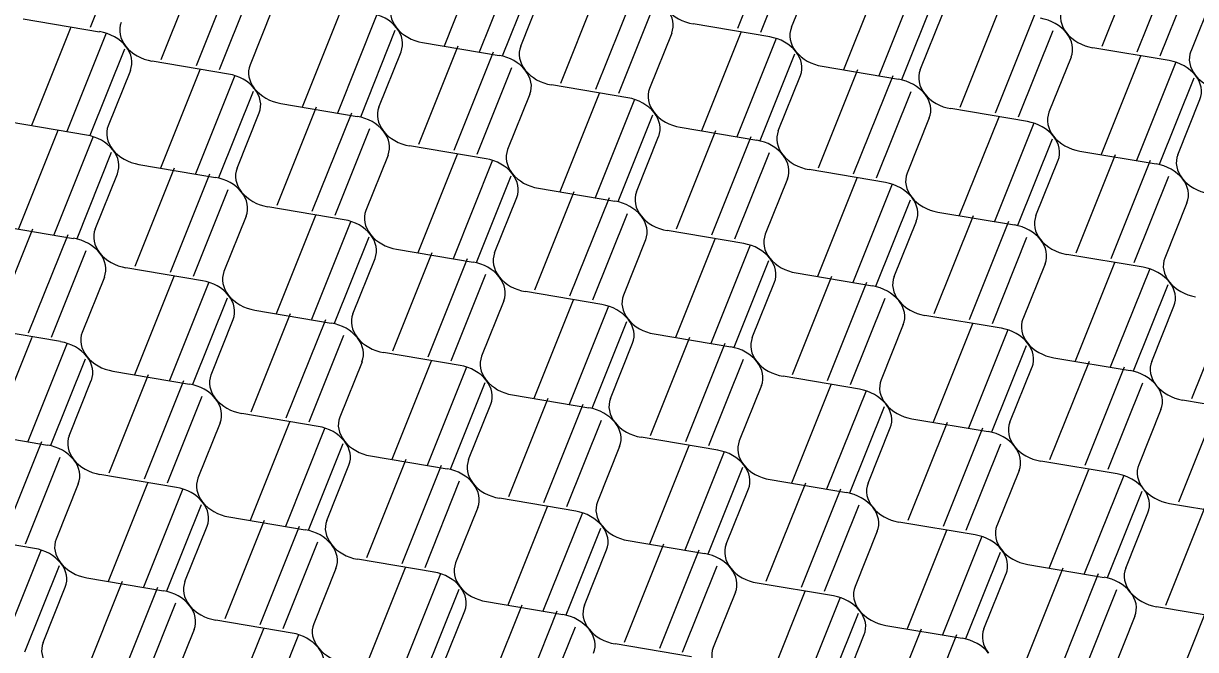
# Model space of a CAD drawing. Extents: x 638850 to 644908, y 297188 to 298900.
# Drawn here: x 639093.6 to 639146, y 298319.9 to 298347.9 of the extents above; entities that cross this region are included whole.
import ezdxf

# ---------------------------------------------------------------- set-up
doc = ezdxf.new("R2010")
doc.units = 0
doc.layers.add('2', color=7, linetype='Continuous')

msp = doc.modelspace()

# ---------------------------------------------------------------- linework, layer by layer
at = {"layer": '2'}
for p, q in [((639127.317, 298352.051), (639125.556, 298347.651)), ((639098.162, 298351.572), (639096.613, 298347.703)), ((639114.192, 298351.263), (639112.432, 298346.865)), ((639115.769, 298350.999), (639114.007, 298346.599)), ((639128.131, 298351.341), (639126.582, 298347.472)), ((639143.606, 298351.251), (639141.846, 298346.853)), ((639145.183, 298350.987), (639143.421, 298346.586)), ((639101.533, 298350.652), (639099.773, 298346.254)), ((639103.11, 298350.388), (639101.348, 298345.988)), ((639116.582, 298350.289), (639115.033, 298346.42)), ((639128.957, 298350.168), (639127.964, 298347.694)), ((639132.057, 298350.199), (639130.296, 298345.801)), ((639133.633, 298349.935), (639131.872, 298345.534)), ((639145.996, 298350.277), (639144.448, 298346.407)), ((639103.923, 298349.678), (639102.374, 298345.809)), ((639115.861, 298346.862), (639116.853, 298349.337)), ((639119.398, 298349.588), (639117.637, 298345.19)), ((639120.974, 298349.324), (639119.213, 298344.923)), ((639134.446, 298349.225), (639132.898, 298345.355)), ((639146.821, 298349.104), (639145.829, 298346.629)), ((639104.75, 298348.505), (639103.757, 298346.031)), ((639107.849, 298348.536), (639106.089, 298344.138)), ((639109.425, 298348.272), (639107.664, 298343.871)), ((639121.787, 298348.613), (639120.239, 298344.744)), ((639133.725, 298345.798), (639134.718, 298348.272)), ((639137.264, 298348.522), (639135.504, 298344.124)), ((639138.84, 298348.259), (639137.079, 298343.858)), ((639093.611, 298348.087), (639097.029, 298347.509)), ((639095.745, 298347.704), (639093.985, 298343.306)), ((639126.998, 298347.278), (639123.58, 298347.856)), ((639097.321, 298347.44), (639095.56, 298343.04)), ((639110.239, 298347.562), (639108.69, 298343.692)), ((639122.614, 298347.441), (639121.621, 298344.966)), ((639125.713, 298347.471), (639123.953, 298343.073)), ((639127.29, 298347.208), (639125.528, 298342.807)), ((639139.654, 298347.548), (639138.105, 298343.679)), ((639098.135, 298346.73), (639096.586, 298342.861)), ((639113.054, 298346.86), (639111.294, 298342.462)), ((639111.476, 298347.025), (639114.894, 298346.447)), ((639144.863, 298346.214), (639141.444, 298346.792)), ((639102.791, 298345.615), (639099.372, 298346.193)), ((639109.517, 298344.135), (639110.51, 298346.609)), ((639114.631, 298346.596), (639112.869, 298342.196)), ((639128.103, 298346.497), (639126.554, 298342.628)), ((639140.478, 298346.376), (639139.487, 298343.901)), ((639143.58, 298346.408), (639141.82, 298342.01)), ((639145.157, 298346.144), (639143.395, 298341.744)), ((639098.406, 298345.778), (639097.413, 298343.303)), ((639101.506, 298345.808), (639099.745, 298341.41)), ((639115.444, 298345.886), (639113.895, 298342.017)), ((639130.921, 298345.797), (639129.161, 298341.399)), ((639129.34, 298345.96), (639132.759, 298345.382)), ((639103.082, 298345.545), (639101.321, 298341.144)), ((639120.655, 298344.551), (639117.236, 298345.129)), ((639127.381, 298343.07), (639128.374, 298345.545)), ((639132.498, 298345.533), (639130.736, 298341.133)), ((639145.97, 298345.434), (639144.422, 298341.565)), ((639103.895, 298344.834), (639102.347, 298340.965)), ((639116.27, 298344.713), (639115.278, 298342.239)), ((639119.37, 298344.744), (639117.61, 298340.346)), ((639133.311, 298344.823), (639131.763, 298340.954)), ((639106.711, 298344.133), (639104.951, 298339.735)), ((639105.133, 298344.297), (639108.551, 298343.719)), ((639120.946, 298344.48), (639119.185, 298340.079)), ((639138.519, 298343.486), (639135.102, 298344.066)), ((639145.249, 298342.007), (639146.241, 298344.482)), ((639103.174, 298341.407), (639104.167, 298343.882)), ((639108.287, 298343.869), (639106.526, 298339.468)), ((639121.76, 298343.77), (639120.211, 298339.9)), ((639134.136, 298343.651), (639133.145, 298341.175)), ((639137.237, 298343.681), (639135.477, 298339.283)), ((639096.447, 298342.887), (639093.029, 298343.466)), ((639095.162, 298343.081), (639093.402, 298338.683)), ((639109.101, 298343.158), (639107.552, 298339.289)), ((639124.578, 298343.069), (639122.818, 298338.671)), ((639122.997, 298343.233), (639126.415, 298342.655)), ((639138.813, 298343.417), (639137.052, 298339.016)), ((639096.739, 298342.817), (639094.977, 298338.416)), ((639121.038, 298340.343), (639122.031, 298342.817)), ((639126.154, 298342.806), (639124.393, 298338.405)), ((639139.627, 298342.706), (639138.078, 298338.837)), ((639097.552, 298342.107), (639096.003, 298338.237)), ((639109.927, 298341.986), (639108.934, 298339.511)), ((639114.312, 298341.823), (639110.893, 298342.401)), ((639113.027, 298342.018), (639111.267, 298337.62)), ((639126.968, 298342.095), (639125.419, 298338.226)), ((639142.442, 298342.005), (639140.682, 298337.607)), ((639140.864, 298342.17), (639144.283, 298341.591)), ((639100.367, 298341.405), (639098.607, 298337.007)), ((639098.789, 298341.57), (639102.208, 298340.992)), ((639114.604, 298341.755), (639112.842, 298337.354)), ((639138.905, 298339.28), (639139.898, 298341.754)), ((639144.019, 298341.741), (639142.257, 298337.341)), ((639096.83, 298338.68), (639097.823, 298341.154)), ((639101.944, 298341.141), (639100.182, 298336.741)), ((639115.417, 298341.044), (639113.868, 298337.175)), ((639127.792, 298340.923), (639126.801, 298338.448)), ((639132.177, 298340.761), (639128.76, 298341.338)), ((639130.894, 298340.953), (639129.133, 298336.555)), ((639144.832, 298341.031), (639143.283, 298337.162)), ((639102.757, 298340.431), (639101.209, 298336.562)), ((639116.654, 298340.507), (639120.072, 298339.927)), ((639132.47, 298340.689), (639130.709, 298336.289)), ((639114.695, 298337.617), (639115.688, 298340.092)), ((639118.235, 298340.342), (639116.474, 298335.944)), ((639119.811, 298340.078), (639118.05, 298335.678)), ((639133.283, 298339.979), (639131.735, 298336.11)), ((639145.659, 298339.858), (639144.666, 298337.384)), ((639107.968, 298339.096), (639104.55, 298339.674)), ((639120.624, 298339.368), (639119.076, 298335.499)), ((639134.521, 298339.442), (639137.939, 298338.864)), ((639092.446, 298338.842), (639095.864, 298338.264)), ((639103.584, 298339.258), (639102.591, 298336.784)), ((639106.684, 298339.291), (639104.924, 298334.893)), ((639108.26, 298339.027), (639106.499, 298334.627)), ((639132.562, 298336.552), (639133.555, 298339.027)), ((639136.099, 298339.278), (639134.339, 298334.88)), ((639137.675, 298339.014), (639135.914, 298334.613)), ((639094.025, 298338.68), (639092.265, 298334.282)), ((639095.601, 298338.416), (639093.84, 298334.015)), ((639109.074, 298338.317), (639107.525, 298334.448)), ((639125.835, 298338.032), (639122.417, 298338.611)), ((639138.489, 298338.303), (639136.94, 298334.434)), ((639110.311, 298337.78), (639113.729, 298337.202)), ((639121.449, 298338.196), (639120.458, 298335.721)), ((639124.55, 298338.226), (639122.79, 298333.828)), ((639126.127, 298337.962), (639124.365, 298333.561)), ((639096.415, 298337.706), (639094.866, 298333.836)), ((639108.352, 298334.89), (639109.345, 298337.364)), ((639111.891, 298337.615), (639110.131, 298333.217)), ((639113.468, 298337.351), (639111.706, 298332.95)), ((639126.94, 298337.252), (639125.391, 298333.382)), ((639143.7, 298336.968), (639140.281, 298337.546)), ((639101.625, 298336.368), (639098.207, 298336.948)), ((639128.177, 298336.715), (639131.596, 298336.137)), ((639139.315, 298337.131), (639138.322, 298334.656)), ((639142.415, 298337.163), (639140.655, 298332.765)), ((639143.992, 298336.9), (639142.23, 298332.499)), ((639097.241, 298336.533), (639096.248, 298334.058)), ((639100.343, 298336.563), (639098.582, 298332.165)), ((639101.919, 298336.299), (639100.158, 298331.898)), ((639114.281, 298336.64), (639112.732, 298332.771)), ((639126.218, 298333.825), (639127.211, 298336.299)), ((639129.756, 298336.55), (639127.995, 298332.152)), ((639131.332, 298336.286), (639129.571, 298331.886)), ((639144.805, 298336.189), (639143.257, 298332.32)), ((639119.492, 298335.305), (639116.074, 298335.883)), ((639102.732, 298335.588), (639101.184, 298331.719)), ((639115.107, 298335.468), (639114.115, 298332.993)), ((639118.207, 298335.498), (639116.447, 298331.1)), ((639119.783, 298335.235), (639118.022, 298330.834)), ((639132.145, 298335.576), (639130.597, 298331.707)), ((639144.084, 298332.762), (639145.076, 298335.237)), ((639147.621, 298335.488), (639145.86, 298331.09)), ((639102.011, 298332.162), (639103.002, 298334.637)), ((639105.548, 298334.887), (639103.788, 298330.489)), ((639103.968, 298335.052), (639107.386, 298334.474)), ((639107.124, 298334.623), (639105.363, 298330.223)), ((639137.356, 298334.241), (639133.938, 298334.819)), ((639095.282, 298333.643), (639091.864, 298334.221)), ((639120.597, 298334.524), (639119.048, 298330.655)), ((639132.972, 298334.403), (639131.979, 298331.929)), ((639136.072, 298334.436), (639134.312, 298330.038)), ((639137.648, 298334.172), (639135.887, 298329.772)), ((639093.999, 298333.835), (639092.239, 298329.437)), ((639095.576, 298333.571), (639093.814, 298329.171)), ((639107.938, 298333.913), (639106.389, 298330.044)), ((639119.875, 298331.097), (639120.868, 298333.572)), ((639123.413, 298333.825), (639121.653, 298329.427)), ((639121.834, 298333.987), (639125.252, 298333.409)), ((639124.989, 298333.561), (639123.228, 298329.16)), ((639113.149, 298332.578), (639109.73, 298333.156)), ((639138.462, 298333.462), (639136.913, 298329.593)), ((639096.389, 298332.861), (639094.84, 298328.992)), ((639108.764, 298332.74), (639107.771, 298330.266)), ((639111.864, 298332.771), (639110.103, 298328.373)), ((639113.44, 298332.507), (639111.679, 298328.106)), ((639125.803, 298332.851), (639124.254, 298328.981)), ((639137.74, 298330.035), (639138.733, 298332.509)), ((639141.277, 298332.76), (639139.517, 298328.362)), ((639139.699, 298332.925), (639143.118, 298332.347)), ((639142.854, 298332.497), (639141.092, 298328.096)), ((639099.204, 298332.16), (639097.444, 298327.762)), ((639097.624, 298332.325), (639101.043, 298331.747)), ((639131.013, 298331.513), (639127.595, 298332.093)), ((639095.667, 298329.434), (639096.658, 298331.909)), ((639100.781, 298331.896), (639099.02, 298327.495)), ((639114.253, 298331.797), (639112.705, 298327.927)), ((639126.629, 298331.678), (639125.636, 298329.203)), ((639129.729, 298331.708), (639127.968, 298327.31)), ((639131.305, 298331.445), (639129.544, 298327.044)), ((639143.667, 298331.786), (639142.118, 298327.917)), ((639101.594, 298331.185), (639100.046, 298327.316)), ((639117.07, 298331.097), (639115.309, 298326.699)), ((639115.491, 298331.26), (639118.909, 298330.682)), ((639148.878, 298330.451), (639145.46, 298331.029)), ((639106.805, 298329.85), (639103.387, 298330.428)), ((639113.532, 298328.37), (639114.525, 298330.844)), ((639118.646, 298330.834), (639116.885, 298326.433)), ((639132.118, 298330.734), (639130.57, 298326.865)), ((639144.493, 298330.613), (639143.501, 298328.139)), ((639147.038, 298330.864), (639145.278, 298326.466)), ((639102.421, 298330.013), (639101.428, 298327.538)), ((639105.521, 298330.045), (639103.761, 298325.647)), ((639119.459, 298330.123), (639117.911, 298326.254)), ((639134.934, 298330.033), (639133.174, 298325.635)), ((639133.356, 298330.197), (639136.774, 298329.619)), ((639091.283, 298329.597), (639094.699, 298329.019)), ((639107.097, 298329.782), (639105.336, 298325.381)), ((639124.67, 298328.788), (639121.252, 298329.366)), ((639131.397, 298327.307), (639132.39, 298329.782)), ((639136.51, 298329.769), (639134.749, 298325.368)), ((639094.437, 298329.168), (639092.676, 298324.768)), ((639107.911, 298329.071), (639106.362, 298325.202)), ((639120.286, 298328.95), (639119.293, 298326.476)), ((639123.385, 298328.981), (639121.625, 298324.583)), ((639137.324, 298329.059), (639135.775, 298325.19)), ((639095.251, 298328.458), (639093.702, 298324.589)), ((639110.726, 298328.37), (639108.966, 298323.972)), ((639109.148, 298328.534), (639112.566, 298327.954)), ((639124.962, 298328.717), (639123.2, 298324.317)), ((639142.535, 298327.723), (639139.116, 298328.301)), ((639107.189, 298325.644), (639108.182, 298328.119)), ((639112.303, 298328.106), (639110.541, 298323.705)), ((639125.775, 298328.007), (639124.226, 298324.138)), ((639138.15, 298327.886), (639137.157, 298325.411)), ((639141.252, 298327.916), (639139.491, 298323.518)), ((639096.077, 298327.285), (639095.084, 298324.811)), ((639100.462, 298327.123), (639097.043, 298327.701)), ((639099.178, 298327.318), (639097.417, 298322.92)), ((639113.116, 298327.396), (639111.567, 298323.526)), ((639128.591, 298327.305), (639126.83, 298322.907)), ((639127.012, 298327.47), (639130.431, 298326.892)), ((639142.828, 298327.652), (639141.067, 298323.251)), ((639100.754, 298327.054), (639098.993, 298322.653)), ((639125.053, 298324.58), (639126.046, 298327.054)), ((639130.167, 298327.042), (639128.406, 298322.641)), ((639143.641, 298326.942), (639142.093, 298323.072)), ((639101.567, 298326.344), (639100.019, 298322.475)), ((639113.942, 298326.223), (639112.95, 298323.748)), ((639118.327, 298326.06), (639114.908, 298326.638)), ((639117.042, 298326.253), (639115.282, 298321.855)), ((639130.98, 298326.331), (639129.432, 298322.462)), ((639146.458, 298326.242), (639144.697, 298321.844)), ((639144.877, 298326.405), (639148.295, 298325.827)), ((639102.805, 298325.807), (639106.223, 298325.229)), ((639118.618, 298325.99), (639116.857, 298321.589)), ((639142.92, 298323.515), (639143.911, 298325.99)), ((639100.846, 298322.917), (639101.839, 298325.391)), ((639104.383, 298325.642), (639102.623, 298321.244)), ((639105.959, 298325.379), (639104.198, 298320.978)), ((639119.432, 298325.279), (639117.883, 298321.41)), ((639131.807, 298325.158), (639130.814, 298322.684)), ((639136.191, 298324.996), (639132.773, 298325.574)), ((639134.909, 298325.19), (639133.149, 298320.792)), ((639094.118, 298324.395), (639090.701, 298324.975)), ((639106.773, 298324.668), (639105.224, 298320.799)), ((639120.669, 298324.742), (639124.087, 298324.164)), ((639136.485, 298324.927), (639134.724, 298320.526)), ((639094.411, 298324.327), (639092.649, 298319.926)), ((639118.71, 298321.852), (639119.703, 298324.327)), ((639122.247, 298324.578), (639120.487, 298320.18)), ((639123.823, 298324.314), (639122.062, 298319.914)), ((639137.299, 298324.216), (639135.75, 298320.347)), ((639095.224, 298323.616), (639093.675, 298319.747)), ((639111.984, 298323.333), (639108.565, 298323.911)), ((639124.637, 298323.604), (639123.088, 298319.735)), ((639138.536, 298323.679), (639141.952, 298323.1)), ((639096.461, 298323.079), (639099.88, 298322.501)), ((639107.599, 298323.495), (639106.606, 298321.021)), ((639110.698, 298323.526), (639108.938, 298319.128)), ((639112.275, 298323.262), (639110.513, 298318.862)), ((639136.577, 298320.789), (639137.568, 298323.265)), ((639140.114, 298323.515), (639138.354, 298319.117)), ((639141.691, 298323.251), (639139.929, 298318.85)), ((639094.502, 298320.189), (639095.495, 298322.664)), ((639098.039, 298322.915), (639096.279, 298318.517)), ((639099.616, 298322.651), (639097.854, 298318.25)), ((639113.088, 298322.552), (639111.54, 298318.683)), ((639129.848, 298322.268), (639126.429, 298322.846)), ((639142.504, 298322.541), (639140.955, 298318.671)), ((639114.326, 298322.015), (639117.744, 298321.437)), ((639125.463, 298322.431), (639124.47, 298319.956)), ((639128.566, 298322.463), (639126.805, 298318.065)), ((639130.142, 298322.199), (639128.381, 298317.798)), ((639100.429, 298321.941), (639098.881, 298318.071)), ((639112.367, 298319.125), (639113.359, 298321.599)), ((639115.905, 298321.853), (639114.144, 298317.455)), ((639117.481, 298321.589), (639115.72, 298317.188)), ((639130.955, 298321.489), (639129.407, 298317.619)), ((639147.715, 298321.205), (639144.297, 298321.783)), ((639105.64, 298320.605), (639102.222, 298321.183)), ((639132.193, 298320.952), (639135.609, 298320.375)), ((639143.331, 298321.368), (639142.338, 298318.893)), ((639146.43, 298321.398), (639144.67, 298317)), ((639101.256, 298320.768), (639100.263, 298318.293)), ((639104.355, 298320.798), (639102.595, 298316.401)), ((639105.931, 298320.535), (639104.17, 298316.134)), ((639118.294, 298320.878), (639116.746, 298317.009)), ((639130.234, 298318.062), (639131.225, 298320.537)), ((639133.771, 298320.787), (639132.011, 298316.389)), ((639135.347, 298320.524), (639133.586, 298316.123)), ((639123.504, 298319.541), (639120.087, 298320.121))]:
    msp.add_line(p, q, dxfattribs=at)
for centre, start_param, end_param in [((639111.605, 298348.242), 6.186654, 7.077676), ((639109.004, 298347.124), 3.936083, 4.827105), ((639121.108, 298347.955), 3.045062, 3.936083), ((639123.71, 298349.074), 0.794491, 1.685512), ((639141.575, 298348.01), 6.186654, 7.077676), ((639099.501, 298347.41), 6.186654, 7.077676), ((639129.471, 298347.178), 6.186654, 7.077676), ((639138.973, 298346.892), 3.936083, 4.827105), ((639096.899, 298346.292), 3.936083, 4.827105), ((639109.004, 298347.124), 3.045062, 3.936083), ((639111.605, 298348.242), 0.794491, 1.685512), ((639126.869, 298346.06), 3.936083, 4.827105), ((639141.575, 298348.01), 0.794491, 1.685512), ((639138.973, 298346.892), 3.045062, 3.936083), ((639099.501, 298347.41), 0.794491, 1.685512), ((639096.899, 298346.292), 3.045062, 3.936083), ((639117.366, 298346.347), 6.186654, 7.077676), ((639114.765, 298345.228), 3.936083, 4.827105), ((639126.869, 298346.06), 3.045062, 3.936083), ((639129.471, 298347.178), 0.794491, 1.685512), ((639144.734, 298344.996), 3.936083, 4.827105), ((639147.336, 298346.115), 6.186654, 7.077676), ((639102.66, 298344.396), 3.936083, 4.827105), ((639105.262, 298345.515), 6.186654, 7.077676), ((639117.366, 298346.347), 0.794491, 1.685512), ((639114.765, 298345.228), 3.045062, 3.936083), ((639135.232, 298345.283), 6.186654, 7.077676), ((639132.63, 298344.164), 3.936083, 4.827105), ((639144.734, 298344.996), 3.045062, 3.936083), ((639147.336, 298346.115), 0.794491, 1.685512), ((639102.66, 298344.396), 3.045062, 3.936083), ((639105.262, 298345.515), 0.794491, 1.685512), ((639120.526, 298343.333), 3.936083, 4.827105), ((639123.127, 298344.451), 6.186654, 7.077676), ((639135.232, 298345.283), 0.794491, 1.685512), ((639132.63, 298344.164), 3.045062, 3.936083), ((639111.023, 298343.619), 6.186654, 7.077676), ((639108.422, 298342.501), 3.936083, 4.827105), ((639120.526, 298343.333), 3.045062, 3.936083), ((639123.127, 298344.451), 0.794491, 1.685512), ((639140.993, 298343.387), 6.186654, 7.077676), ((639098.919, 298342.788), 6.186654, 7.077676), ((639108.422, 298342.501), 3.045062, 3.936083), ((639111.023, 298343.619), 0.794491, 1.685512), ((639128.888, 298342.556), 6.186654, 7.077676), ((639138.391, 298342.269), 3.936083, 4.827105), ((639096.317, 298341.669), 3.936083, 4.827105), ((639126.287, 298341.437), 3.936083, 4.827105), ((639138.391, 298342.269), 3.045062, 3.936083), ((639140.993, 298343.387), 0.794491, 1.685512), ((639096.317, 298341.669), 3.045062, 3.936083), ((639098.919, 298342.788), 0.794491, 1.685512), ((639116.784, 298341.724), 6.186654, 7.077676), ((639126.287, 298341.437), 3.045062, 3.936083), ((639128.888, 298342.556), 0.794491, 1.685512), ((639146.754, 298341.492), 6.186654, 7.077676), ((639104.68, 298340.892), 6.186654, 7.077676), ((639114.183, 298340.605), 3.936083, 4.827105), ((639144.152, 298340.373), 3.936083, 4.827105), ((639102.078, 298339.774), 3.936083, 4.827105), ((639114.183, 298340.605), 3.045062, 3.936083), ((639116.784, 298341.724), 0.794491, 1.685512), ((639134.649, 298340.66), 6.186654, 7.077676), ((639144.152, 298340.373), 3.045062, 3.936083), ((639146.754, 298341.492), 0.794491, 1.685512), ((639132.048, 298339.542), 3.936083, 4.827105), ((639102.078, 298339.774), 3.045062, 3.936083), ((639104.68, 298340.892), 0.794491, 1.685512), ((639119.944, 298338.71), 3.936083, 4.827105), ((639122.545, 298339.828), 6.186654, 7.077676), ((639132.048, 298339.542), 3.045062, 3.936083), ((639134.649, 298340.66), 0.794491, 1.685512), ((639110.441, 298338.997), 6.186654, 7.077676), ((639107.839, 298337.878), 3.936083, 4.827105), ((639122.545, 298339.828), 0.794491, 1.685512), ((639119.944, 298338.71), 3.045062, 3.936083), ((639137.809, 298337.646), 3.936083, 4.827105), ((639140.411, 298338.765), 6.186654, 7.077676), ((639095.735, 298337.047), 3.936083, 4.827105), ((639098.337, 298338.165), 6.186654, 7.077676), ((639107.839, 298337.878), 3.045062, 3.936083), ((639110.441, 298338.997), 0.794491, 1.685512), ((639128.306, 298337.933), 6.186654, 7.077676), ((639125.705, 298336.814), 3.936083, 4.827105), ((639140.411, 298338.765), 0.794491, 1.685512), ((639137.809, 298337.646), 3.045062, 3.936083), ((639098.337, 298338.165), 0.794491, 1.685512), ((639095.735, 298337.047), 3.045062, 3.936083), ((639116.202, 298337.101), 6.186654, 7.077676), ((639125.705, 298336.814), 3.045062, 3.936083), ((639128.306, 298337.933), 0.794491, 1.685512), ((639146.172, 298336.869), 6.186654, 7.077676), ((639104.098, 298336.27), 6.186654, 7.077676), ((639113.6, 298335.983), 3.936083, 4.827105), ((639143.57, 298335.751), 3.936083, 4.827105), ((639101.496, 298335.151), 3.936083, 4.827105), ((639116.202, 298337.101), 0.794491, 1.685512), ((639113.6, 298335.983), 3.045062, 3.936083), ((639134.067, 298336.038), 6.186654, 7.077676), ((639143.57, 298335.751), 3.045062, 3.936083), ((639146.172, 298336.869), 0.794491, 1.685512), ((639101.496, 298335.151), 3.045062, 3.936083), ((639104.098, 298336.27), 0.794491, 1.685512), ((639121.963, 298335.206), 6.186654, 7.077676), ((639131.466, 298334.919), 3.936083, 4.827105), ((639119.362, 298334.087), 3.936083, 4.827105), ((639131.466, 298334.919), 3.045062, 3.936083), ((639134.067, 298336.038), 0.794491, 1.685512), ((639109.859, 298334.374), 6.186654, 7.077676), ((639119.362, 298334.087), 3.045062, 3.936083), ((639121.963, 298335.206), 0.794491, 1.685512), ((639139.828, 298334.142), 6.186654, 7.077676), ((639097.755, 298333.542), 6.186654, 7.077676), ((639107.257, 298333.256), 3.936083, 4.827105), ((639137.227, 298333.023), 3.936083, 4.827105), ((639095.153, 298332.424), 3.936083, 4.827105), ((639107.257, 298333.256), 3.045062, 3.936083), ((639109.859, 298334.374), 0.794491, 1.685512), ((639127.724, 298333.31), 6.186654, 7.077676), ((639137.227, 298333.023), 3.045062, 3.936083), ((639139.828, 298334.142), 0.794491, 1.685512), ((639125.123, 298332.192), 3.936083, 4.827105), ((639095.153, 298332.424), 3.045062, 3.936083), ((639097.755, 298333.542), 0.794491, 1.685512), ((639113.018, 298331.36), 3.936083, 4.827105), ((639115.62, 298332.479), 6.186654, 7.077676), ((639127.724, 298333.31), 0.794491, 1.685512), ((639125.123, 298332.192), 3.045062, 3.936083), ((639145.589, 298332.247), 6.186654, 7.077676), ((639103.516, 298331.647), 6.186654, 7.077676), ((639142.988, 298331.128), 3.936083, 4.827105), ((639100.914, 298330.528), 3.936083, 4.827105), ((639113.018, 298331.36), 3.045062, 3.936083), ((639115.62, 298332.479), 0.794491, 1.685512), ((639130.884, 298330.296), 3.936083, 4.827105), ((639133.485, 298331.415), 6.186654, 7.077676), ((639142.988, 298331.128), 3.045062, 3.936083), ((639145.589, 298332.247), 0.794491, 1.685512), ((639103.516, 298331.647), 0.794491, 1.685512), ((639100.914, 298330.528), 3.045062, 3.936083), ((639121.381, 298330.583), 6.186654, 7.077676), ((639118.779, 298329.465), 3.936083, 4.827105), ((639130.884, 298330.296), 3.045062, 3.936083), ((639133.485, 298331.415), 0.794491, 1.685512), ((639109.277, 298329.751), 6.186654, 7.077676), ((639121.381, 298330.583), 0.794491, 1.685512), ((639118.779, 298329.465), 3.045062, 3.936083), ((639139.246, 298329.519), 6.186654, 7.077676), ((639097.173, 298328.92), 6.186654, 7.077676), ((639106.675, 298328.633), 3.936083, 4.827105), ((639136.645, 298328.401), 3.936083, 4.827105), ((639094.571, 298327.801), 3.936083, 4.827105), ((639106.675, 298328.633), 3.045062, 3.936083), ((639109.277, 298329.751), 0.794491, 1.685512), ((639127.142, 298328.688), 6.186654, 7.077676), ((639139.246, 298329.519), 0.794491, 1.685512), ((639136.645, 298328.401), 3.045062, 3.936083), ((639094.571, 298327.801), 3.045062, 3.936083), ((639097.173, 298328.92), 0.794491, 1.685512), ((639115.038, 298327.856), 6.186654, 7.077676), ((639124.54, 298327.569), 3.936083, 4.827105), ((639112.436, 298326.737), 3.936083, 4.827105), ((639124.54, 298327.569), 3.045062, 3.936083), ((639127.142, 298328.688), 0.794491, 1.685512), ((639145.007, 298327.624), 6.186654, 7.077676), ((639102.934, 298327.024), 6.186654, 7.077676), ((639112.436, 298326.737), 3.045062, 3.936083), ((639115.038, 298327.856), 0.794491, 1.685512), ((639132.903, 298326.792), 6.186654, 7.077676), ((639142.406, 298326.505), 3.936083, 4.827105), ((639100.332, 298325.906), 3.936083, 4.827105), ((639130.301, 298325.674), 3.936083, 4.827105), ((639142.406, 298326.505), 3.045062, 3.936083), ((639145.007, 298327.624), 0.794491, 1.685512), ((639100.332, 298325.906), 3.045062, 3.936083), ((639102.934, 298327.024), 0.794491, 1.685512), ((639120.799, 298325.96), 6.186654, 7.077676), ((639130.301, 298325.674), 3.045062, 3.936083), ((639132.903, 298326.792), 0.794491, 1.685512), ((639118.197, 298324.842), 3.936083, 4.827105), ((639106.093, 298324.01), 3.936083, 4.827105), ((639108.695, 298325.129), 6.186654, 7.077676), ((639118.197, 298324.842), 3.045062, 3.936083), ((639120.799, 298325.96), 0.794491, 1.685512), ((639138.664, 298324.897), 6.186654, 7.077676), ((639096.59, 298324.297), 6.186654, 7.077676), ((639136.063, 298323.778), 3.936083, 4.827105), ((639093.989, 298323.178), 3.936083, 4.827105), ((639106.093, 298324.01), 3.045062, 3.936083), ((639108.695, 298325.129), 0.794491, 1.685512), ((639123.958, 298322.946), 3.936083, 4.827105), ((639126.56, 298324.065), 6.186654, 7.077676), ((639136.063, 298323.778), 3.045062, 3.936083), ((639138.664, 298324.897), 0.794491, 1.685512), ((639093.989, 298323.178), 3.045062, 3.936083), ((639096.59, 298324.297), 0.794491, 1.685512), ((639114.456, 298323.233), 6.186654, 7.077676), ((639111.854, 298322.115), 3.936083, 4.827105), ((639123.958, 298322.946), 3.045062, 3.936083), ((639126.56, 298324.065), 0.794491, 1.685512), ((639141.824, 298321.883), 3.936083, 4.827105), ((639144.425, 298323.001), 6.186654, 7.077676), ((639102.351, 298322.402), 6.186654, 7.077676), ((639111.854, 298322.115), 3.045062, 3.936083), ((639114.456, 298323.233), 0.794491, 1.685512), ((639132.321, 298322.169), 6.186654, 7.077676), ((639099.75, 298321.283), 3.936083, 4.827105), ((639129.719, 298321.051), 3.936083, 4.827105), ((639144.425, 298323.001), 0.794491, 1.685512), ((639141.824, 298321.883), 3.045062, 3.936083), ((639099.75, 298321.283), 3.045062, 3.936083), ((639102.351, 298322.402), 0.794491, 1.685512), ((639120.217, 298321.338), 6.186654, 7.077676), ((639129.719, 298321.051), 3.045062, 3.936083), ((639132.321, 298322.169), 0.794491, 1.685512), ((639108.112, 298320.506), 6.186654, 7.077676), ((639117.615, 298320.219), 3.936083, 4.827105), ((639105.511, 298319.387), 3.936083, 4.827105), ((639117.615, 298320.219), 3.045062, 3.936083), ((639120.217, 298321.338), 0.794491, 1.685512), ((639138.082, 298320.274), 6.186654, 7.077676), ((639096.008, 298319.674), 6.186654, 7.077676), ((639105.511, 298319.387), 3.045062, 3.936083), ((639108.112, 298320.506), 0.794491, 1.685512), ((639125.978, 298319.442), 6.186654, 7.077676), ((639135.48, 298319.155), 3.936083, 4.827105)]:
    msp.add_ellipse(centre, major_axis=(-1.543, 0.403), ratio=0.764477, start_param=start_param, end_param=end_param, dxfattribs=at)

doc.saveas('drawing.dxf')
